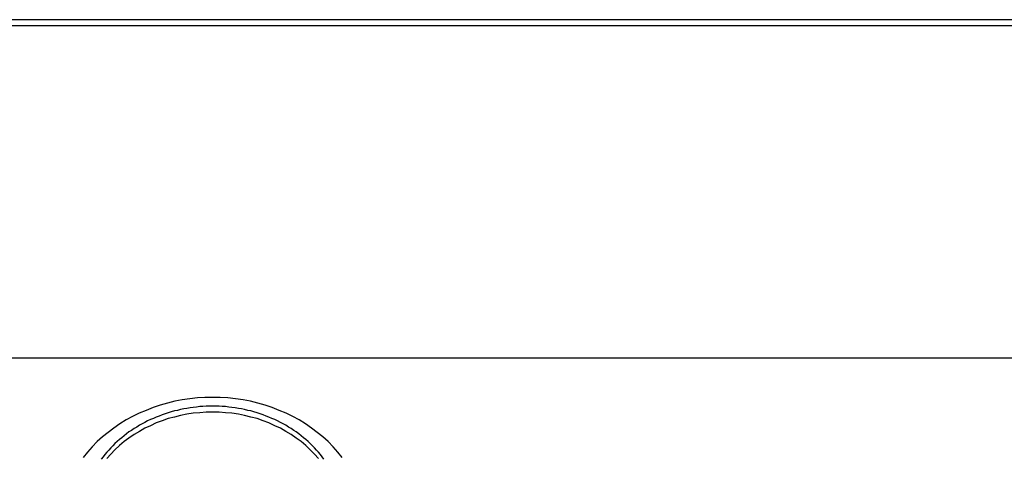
# Model space of a CAD drawing. Extents: x 1107 to 4046, y 937 to 3355.
# Tile 635 of 656: x 2214 to 2234, y 2707 to 2716. Entities that reach past the tile are written whole.
import ezdxf

# ---------------------------------------------------------------- set-up
doc = ezdxf.new("R2010")
doc.units = 0
doc.layers.add('KF_VIDA_L___C_REAR', color=7, linetype='CONTINUOUS')

# ---------------------------------------------------------------- blocks, each defined once
blk = doc.blocks.new('KF_VIDA_L___C_REAR')
at = {"layer": 'KF_VIDA_L___C_REAR'}
for p, q in [((49, 1026.556213), (-49, 1026.556213)), ((49, 1026.431213), (-49, 1026.431213)), ((-49, 1019.50301), (49, 1019.50301))]:
    blk.add_line(p, q, dxfattribs=at)
for points in [[(33.7023, 1017.43, 0), (33.6104, 1017.54, 0), (33.5123, 1017.65, 0), (33.4081, 1017.76, 0), (33.2981, 1017.86, 0), (33.1826, 1017.95, 0), (33.0618, 1018.04, 0), (32.936, 1018.13, 0), (32.8056, 1018.21, 0), (32.6708, 1018.28, 0), (32.532, 1018.35, 0), (32.3896, 1018.41, 0), (32.2437, 1018.47, 0), (32.0949, 1018.52, 0), (31.9434, 1018.56, 0), (31.7897, 1018.6, 0), (31.634, 1018.63, 0), (31.4769, 1018.65, 0), (31.3186, 1018.67, 0), (31.1595, 1018.68, 0), (31, 1018.68, 0), (30.8405, 1018.68, 0), (30.6814, 1018.67, 0), (30.5231, 1018.65, 0), (30.366, 1018.63, 0), (30.2103, 1018.6, 0), (30.0566, 1018.56, 0), (29.9051, 1018.52, 0), (29.7563, 1018.47, 0), (29.6104, 1018.41, 0), (29.468, 1018.35, 0), (29.3292, 1018.28, 0), (29.1944, 1018.21, 0), (29.064, 1018.13, 0), (28.9382, 1018.04, 0), (28.8174, 1017.95, 0), (28.7019, 1017.86, 0), (28.5919, 1017.76, 0), (28.4877, 1017.65, 0), (28.3896, 1017.54, 0), (28.2977, 1017.43, 0)], [(33.3233, 1017.39, 0), (33.2865, 1017.44, 0), (33.2484, 1017.49, 0), (33.2088, 1017.54, 0), (33.168, 1017.58, 0), (33.1258, 1017.63, 0), (33.0823, 1017.67, 0), (33.0376, 1017.72, 0), (32.9917, 1017.76, 0), (32.9445, 1017.8, 0), (32.8962, 1017.84, 0), (32.8468, 1017.88, 0), (32.7962, 1017.92, 0), (32.7446, 1017.96, 0), (32.6919, 1017.99, 0), (32.6382, 1018.03, 0), (32.5835, 1018.06, 0), (32.5278, 1018.1, 0), (32.4712, 1018.13, 0), (32.4138, 1018.16, 0), (32.3555, 1018.19, 0), (32.2963, 1018.22, 0), (32.2364, 1018.24, 0), (32.1758, 1018.27, 0), (32.1144, 1018.29, 0), (32.0524, 1018.32, 0), (31.9897, 1018.34, 0), (31.9264, 1018.36, 0), (31.8626, 1018.38, 0), (31.7983, 1018.4, 0), (31.7335, 1018.41, 0), (31.6682, 1018.43, 0), (31.6025, 1018.44, 0), (31.5365, 1018.45, 0), (31.4701, 1018.46, 0), (31.4035, 1018.47, 0), (31.3366, 1018.48, 0), (31.2695, 1018.49, 0), (31.2023, 1018.49, 0), (31.1349, 1018.5, 0), (31.0675, 1018.5, 0), (31, 1018.5, 0), (30.9325, 1018.5, 0), (30.8651, 1018.5, 0), (30.7977, 1018.49, 0), (30.7305, 1018.49, 0), (30.6634, 1018.48, 0), (30.5965, 1018.47, 0), (30.5299, 1018.46, 0), (30.4635, 1018.45, 0), (30.3975, 1018.44, 0), (30.3318, 1018.43, 0), (30.2665, 1018.41, 0), (30.2017, 1018.4, 0), (30.1374, 1018.38, 0), (30.0736, 1018.36, 0), (30.0103, 1018.34, 0), (29.9476, 1018.32, 0), (29.8856, 1018.29, 0), (29.8242, 1018.27, 0), (29.7636, 1018.24, 0), (29.7037, 1018.22, 0), (29.6445, 1018.19, 0), (29.5862, 1018.16, 0), (29.5288, 1018.13, 0), (29.4722, 1018.1, 0), (29.4165, 1018.06, 0), (29.3618, 1018.03, 0), (29.3081, 1017.99, 0), (29.2554, 1017.96, 0), (29.2038, 1017.92, 0), (29.1532, 1017.88, 0), (29.1038, 1017.84, 0), (29.0555, 1017.8, 0), (29.0083, 1017.76, 0), (28.9624, 1017.72, 0), (28.9177, 1017.67, 0), (28.8742, 1017.63, 0), (28.832, 1017.58, 0), (28.7912, 1017.54, 0), (28.7516, 1017.49, 0), (28.7135, 1017.44, 0), (28.6767, 1017.39, 0)], [(33.2088, 1017.41, 0), (33.1258, 1017.5, 0), (33.0376, 1017.59, 0), (32.9445, 1017.68, 0), (32.8468, 1017.76, 0), (32.7446, 1017.83, 0), (32.6382, 1017.91, 0), (32.5278, 1017.97, 0), (32.4138, 1018.04, 0), (32.2963, 1018.09, 0), (32.1758, 1018.15, 0), (32.0524, 1018.19, 0), (31.9264, 1018.24, 0), (31.7983, 1018.27, 0), (31.6682, 1018.3, 0), (31.5365, 1018.33, 0), (31.4035, 1018.35, 0), (31.2695, 1018.36, 0), (31.1349, 1018.37, 0), (31, 1018.37, 0), (30.8651, 1018.37, 0), (30.7305, 1018.36, 0), (30.5965, 1018.35, 0), (30.4635, 1018.33, 0), (30.3318, 1018.3, 0), (30.2017, 1018.27, 0), (30.0736, 1018.24, 0), (29.9476, 1018.19, 0), (29.8242, 1018.15, 0), (29.7037, 1018.09, 0), (29.5862, 1018.04, 0), (29.4722, 1017.97, 0), (29.3618, 1017.91, 0), (29.2554, 1017.83, 0), (29.1532, 1017.76, 0), (29.0555, 1017.68, 0), (28.9624, 1017.59, 0), (28.8742, 1017.5, 0), (28.7912, 1017.41, 0)]]:
    blk.add_polyline3d(points, dxfattribs=at)

msp = doc.modelspace()

# ---------------------------------------------------------------- block references
at = {"layer": 'KF_VIDA_L___C_REAR'}
msp.add_blockref('KF_VIDA_L___C_REAR', (2186.979, 1689.213), dxfattribs=at)

doc.saveas('drawing.dxf')
